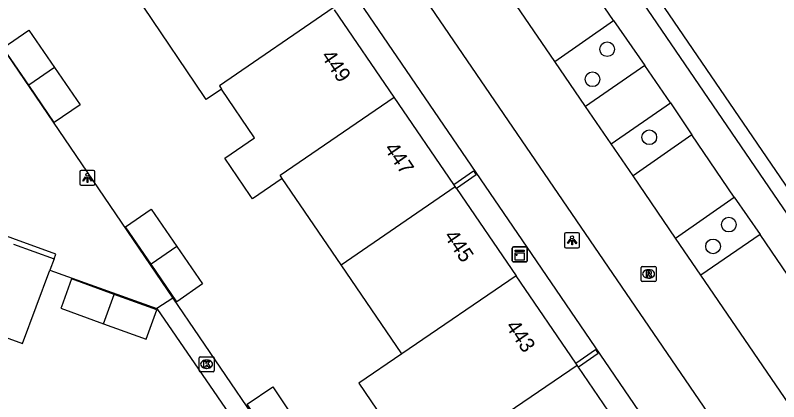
# Model space of a CAD drawing. Extents: x 155275 to 156263, y 382654 to 383635.
# Drawn here: x 155938.1 to 155988.9, y 383447.3 to 383473 of the extents above; entities that cross this region are included whole.
import ezdxf

# ---------------------------------------------------------------- set-up
doc = ezdxf.new("R2010")
doc.units = 0
for name, color, linetype in [('IMGEO_Boom', 7, 'Continuous'), ('IMGEO_Kast', 7, 'Continuous'), ('IMGEO_Kolk', 7, 'Continuous'), ('IMGEO_Lichtpunt', 7, 'Continuous'), ('IMGEO_Muur', 7, 'Continuous'), ('IMGEO_Pand', 7, 'Continuous'), ('IMGEO_Pand_nummerreeks', 7, 'Continuous'), ('IMGEO_Parkeervlak_gesloten', 7, 'Continuous'), ('IMGEO_Rijbaan_lokaal_gesloten', 7, 'Continuous'), ('IMGEO_Rijbaan_lokaal_open', 7, 'Continuous'), ('IMGEO_Rioolput', 7, 'Continuous'), ('IMGEO_Voetpad_gesloten', 7, 'Continuous'), ('IMGEO_Voetpad_open', 7, 'Continuous')]:
    doc.layers.add(name, color=color, linetype=linetype)

msp = doc.modelspace()

# ---------------------------------------------------------------- linework, layer by layer
at = {"layer": 'IMGEO_Boom'}
for centre in [(155977.499, 383470.753), (155976.523, 383468.754), (155980.304, 383464.891), (155985.608, 383459.08), (155984.555, 383457.627)]:
    msp.add_circle(centre, 0.489, dxfattribs=at)
at = {"layer": 'IMGEO_Kast'}
for p, q in [((155971.176, 383456.667), (155971.176, 383457.508)), ((155971.176, 383457.508), (155971.176, 383456.667)), ((155971.251, 383457.592), (155972.092, 383457.592)), ((155972.092, 383457.592), (155971.251, 383457.592)), ((155972.176, 383457.517), (155972.176, 383456.676)), ((155972.176, 383456.676), (155972.176, 383457.517)), ((155972.101, 383456.592), (155971.26, 383456.592)), ((155971.26, 383456.592), (155972.101, 383456.592))]:
    msp.add_line(p, q, dxfattribs=at)
for points in [[(155971.371, 383457.382), (155971.971, 383457.382), (155971.971, 383457.297), (155971.371, 383457.297), (155971.371, 383457.382)], [(155971.371, 383457.207), (155971.971, 383457.207), (155971.971, 383456.718), (155971.371, 383456.718), (155971.371, 383457.207)]]:
    msp.add_lwpolyline(points, dxfattribs=at)
msp.add_circle((155971.455, 383457.056), 0.0377, dxfattribs=at)
for centre, start, end in [((155971.254, 383457.514), 92.4484, 184.2845), ((155971.254, 383457.514), 92.4484, 184.2845), ((155972.098, 383457.514), 2.4484, 94.2845), ((155972.098, 383457.514), 2.4484, 94.2845), ((155971.254, 383456.67), 182.4484, 274.2845), ((155971.254, 383456.67), 182.4484, 274.2845), ((155972.098, 383456.67), 272.4484, 4.2845), ((155972.098, 383456.67), 272.4484, 4.2845)]:
    msp.add_arc(centre, 0.0779, start, end, dxfattribs=at)
at = {"layer": 'IMGEO_Kolk'}
for p, q in [((155950.308, 383449.358), (155950.308, 383450.21)), ((155950.383, 383450.284), (155951.235, 383450.284)), ((155950.796, 383450.064), (155950.821, 383450.064)), ((155951.309, 383450.21), (155951.309, 383449.358)), ((155950.819, 383449.504), (155950.794, 383449.504)), ((155951.235, 383449.284), (155950.383, 383449.284))]:
    msp.add_line(p, q, dxfattribs=at)
for points in [[(155950.308, 383449.358), (155950.308, 383450.21)], [(155950.383, 383450.284), (155951.235, 383450.284)], [(155950.629, 383449.984), (155950.752, 383449.984), (155950.752, 383449.833), (155950.882, 383449.984), (155951.046, 383449.984), (155950.9, 383449.833), (155951.053, 383449.584), (155950.901, 383449.584), (155950.816, 383449.748), (155950.752, 383449.681), (155950.752, 383449.584), (155950.629, 383449.584), (155950.629, 383449.984)], [(155951.309, 383450.21), (155951.309, 383449.358)], [(155951.235, 383449.284), (155950.383, 383449.284)]]:
    msp.add_lwpolyline(points, dxfattribs=at)
for centre, start, end in [((155950.385, 383450.208), 91.552, 178.448), ((155950.385, 383450.208), 91.552, 178.448), ((155951.233, 383450.208), 1.552, 88.448), ((155951.233, 383450.208), 1.552, 88.448), ((155950.385, 383449.36), 181.552, 268.448), ((155950.385, 383449.36), 181.552, 268.448), ((155951.233, 383449.36), 271.552, 358.448), ((155951.233, 383449.36), 271.552, 358.448)]:
    msp.add_arc(centre, 0.0765, start, end, dxfattribs=at)
for centre, major_axis, ratio, start_param, end_param in [((155950.795, 383449.784), (-0.387, 0.002), 0.722429, 4.712389, 7.853982), ((155950.82, 383449.784), (-0.39, 0.002), 0.717154, 1.570796, 4.712389)]:
    msp.add_ellipse(centre, major_axis=major_axis, ratio=ratio, start_param=start_param, end_param=end_param, dxfattribs=at)
at = {"layer": 'IMGEO_Lichtpunt'}
for p, q in [((155942.363, 383462.594), (155942.363, 383461.787)), ((155942.363, 383462.594), (155942.363, 383461.787)), ((155943.265, 383462.689), (155942.457, 383462.689)), ((155943.265, 383462.689), (155942.457, 383462.689)), ((155943.359, 383461.787), (155943.359, 383462.594)), ((155943.359, 383461.787), (155943.359, 383462.594)), ((155942.457, 383461.693), (155943.265, 383461.693)), ((155942.457, 383461.693), (155943.265, 383461.693)), ((155975.562, 383458.53), (155974.754, 383458.53)), ((155975.562, 383458.53), (155974.754, 383458.53)), ((155974.66, 383458.435), (155974.66, 383457.628)), ((155974.66, 383458.435), (155974.66, 383457.628)), ((155975.656, 383457.628), (155975.656, 383458.435)), ((155975.656, 383457.628), (155975.656, 383458.435)), ((155974.754, 383457.534), (155975.562, 383457.534)), ((155974.754, 383457.534), (155975.562, 383457.534))]:
    msp.add_line(p, q, dxfattribs=at)
for points in [[(155942.737, 383462.258), (155942.776, 383462.23), (155942.588, 383461.968), (155942.55, 383461.995), (155942.737, 383462.258)], [(155942.839, 383462.21), (155942.886, 383462.21), (155942.886, 383461.888), (155942.839, 383461.888), (155942.839, 383462.21)], [(155942.949, 383462.23), (155942.987, 383462.257), (155943.174, 383461.995), (155943.135, 383461.967), (155942.949, 383462.23)], [(155975.034, 383458.099), (155975.073, 383458.071), (155974.885, 383457.809), (155974.847, 383457.836), (155975.034, 383458.099)], [(155975.136, 383458.051), (155975.183, 383458.051), (155975.183, 383457.729), (155975.136, 383457.729), (155975.136, 383458.051)], [(155975.246, 383458.071), (155975.284, 383458.098), (155975.471, 383457.836), (155975.432, 383457.808), (155975.246, 383458.071)]]:
    msp.add_lwpolyline(points, dxfattribs=at)
for centre in [(155942.862, 383462.392), (155975.159, 383458.233)]:
    msp.add_circle(centre, 0.0994, dxfattribs=at)
for centre, start, end in [((155942.457, 383462.594), 90, 180), ((155942.457, 383462.594), 90, 180), ((155943.265, 383462.594), 0, 90), ((155943.265, 383462.594), 0, 90), ((155942.457, 383461.787), 180, 270), ((155942.457, 383461.787), 180, 270), ((155943.265, 383461.787), 270, 0), ((155943.265, 383461.787), 270, 360), ((155974.754, 383458.435), 90, 180), ((155974.754, 383458.435), 90, 180), ((155975.562, 383458.435), 0, 90), ((155975.562, 383458.435), 0, 90), ((155974.754, 383457.628), 180, 270), ((155974.754, 383457.628), 180, 270), ((155975.562, 383457.628), 270, 0), ((155975.562, 383457.628), 270, 360)]:
    msp.add_arc(centre, 0.0946, start, end, dxfattribs=at)
at = {"layer": 'IMGEO_Muur'}
for points in [[(155849.008, 383542.715), (155933.682, 383511.885), (155960.607, 383502.077), (156005.367, 383436.549), (156022.591, 383411.367)], [(156024.216, 383410.791), (155961.313, 383502.832), (155948.02, 383507.678), (155879.334, 383532.718), (155874.61, 383534.44), (155872.009, 383535.388), (155860.774, 383539.484)], [(155967.273, 383461.749), (155968.594, 383462.652), (155968.774, 383462.388), (155967.454, 383461.485)], [(155975.403, 383449.857), (155976.724, 383450.76), (155976.904, 383450.496), (155975.583, 383449.594)]]:
    msp.add_lwpolyline(points, dxfattribs=at)
at = {"layer": 'IMGEO_Pand'}
for points in [[(155951.808, 383468.097), (155950.789, 383467.4), (155950.646, 383467.611), (155946.615, 383473.554), (155946.475, 383473.761), (155947.46, 383474.433)], [(155959.238, 383473.502), (155951.664, 383468.309), (155951.808, 383468.097)], [(155963.301, 383467.56), (155959.328, 383473.37)], [(155938.958, 383468.36), (155937.256, 383470.852), (155938.968, 383472.02), (155940.672, 383469.53)], [(155940.672, 383469.53), (155942.372, 383467.046), (155940.659, 383465.868), (155938.958, 383468.36)], [(155940.672, 383469.53), (155938.958, 383468.36)], [(155955.849, 383462.153), (155953.867, 383460.795), (155953.72, 383461.009), (155952.012, 383463.5), (155954.008, 383464.853), (155951.808, 383468.097)], [(155955.849, 383462.153), (155955.704, 383462.366), (155963.301, 383467.56)], [(155967.273, 383461.749), (155963.301, 383467.56)], [(155959.764, 383456.407), (155955.849, 383462.153)], [(155959.764, 383456.407), (155967.364, 383461.617)], [(155967.364, 383461.617), (155967.273, 383461.749)], [(155967.454, 383461.485), (155967.364, 383461.617)], [(155967.454, 383461.485), (155971.429, 383455.671)], [(155947.111, 383456.435), (155945.393, 383458.928), (155947.108, 383460.101), (155948.822, 383457.614)], [(155948.822, 383457.614), (155950.537, 383455.127), (155948.829, 383453.942), (155947.111, 383456.435)], [(155948.822, 383457.614), (155947.111, 383456.435)], [(155963.813, 383450.465), (155959.764, 383456.407)], [(155971.429, 383455.671), (155963.813, 383450.465)], [(155975.403, 383449.857), (155971.429, 383455.671)], [(155944.645, 383454.433), (155941.804, 383455.457), (155941.131, 383453.597), (155941.098, 383453.505), (155943.941, 383452.48)], [(155943.941, 383452.48), (155944.645, 383454.433)], [(155943.941, 383452.48), (155946.784, 383451.455), (155947.488, 383453.408), (155944.645, 383454.433)], [(155963.813, 383450.465), (155960.957, 383448.513), (155964.58, 383443.195)], [(155970.494, 383446), (155970.353, 383446.208), (155975.493, 383449.726)], [(155975.493, 383449.726), (155975.403, 383449.857)], [(155975.583, 383449.594), (155975.493, 383449.726)], [(155980.934, 383441.766), (155978.259, 383445.68), (155975.583, 383449.594)], [(155955.196, 383444.594), (155953.501, 383447.113), (155955.212, 383448.273), (155956.912, 383445.749)]]:
    msp.add_lwpolyline(points, dxfattribs=at)
at = {"layer": 'IMGEO_Parkeervlak_gesloten'}
for points in [[(155974.022, 383469.939), (155977.932, 383472.654)], [(155980.014, 383469.66), (155976.061, 383466.946)], [(155977.774, 383464.454), (155981.711, 383467.178)], [(155983.15, 383465.043), (155979.229, 383462.314)], [(155982.058, 383458.169), (155985.961, 383460.902)], [(155987.693, 383458.424), (155983.746, 383455.707)]]:
    msp.add_lwpolyline(points, dxfattribs=at)
at = {"layer": 'IMGEO_Rijbaan_lokaal_gesloten'}
for points in [[(155848.443, 383557.813), (155839.582, 383533.423), (155873.88, 383520.938), (155953.014, 383492.142), (155990.266, 383437.67), (156009.401, 383409.628), (156027.144, 383383.663), (156049.518, 383350.943)], [(155974.022, 383469.939), (155969.78, 383476.14)], [(155976.061, 383466.946), (155974.022, 383469.939)], [(155977.774, 383464.454), (155976.061, 383466.946)], [(155979.229, 383462.314), (155977.774, 383464.454)], [(155982.058, 383458.169), (155979.229, 383462.314)], [(155983.746, 383455.707), (155982.058, 383458.169)], [(155990.809, 383445.385), (155983.746, 383455.707)]]:
    msp.add_lwpolyline(points, dxfattribs=at)
at = {"layer": 'IMGEO_Rijbaan_lokaal_open'}
for points in [[(155936.618, 383471.556), (155936.732, 383471.515), (155948.552, 383454.18)], [(155940.651, 383456.789), (155940.77, 383457.099), (155908.966, 383468.672), (155908.851, 383468.359)], [(155937.939, 383457.775), (155940.651, 383456.789)], [(155940.651, 383456.789), (155940.371, 383456.042)], [(155940.371, 383456.042), (155947.49, 383453.485)], [(155948.552, 383454.18), (155947.49, 383453.485)]]:
    msp.add_lwpolyline(points, dxfattribs=at)
at = {"layer": 'IMGEO_Rioolput'}
for p, q in [((155979.759, 383455.367), (155979.759, 383456.219)), ((155979.834, 383456.293), (155980.686, 383456.293)), ((155980.247, 383456.073), (155980.272, 383456.073)), ((155980.76, 383456.219), (155980.76, 383455.367)), ((155980.27, 383455.513), (155980.245, 383455.513)), ((155980.686, 383455.293), (155979.834, 383455.293))]:
    msp.add_line(p, q, dxfattribs=at)
for points in [[(155979.759, 383455.367), (155979.759, 383456.219)], [(155979.834, 383456.293), (155980.686, 383456.293)], [(155980.348, 383455.991), (155980.096, 383455.993), (155980.096, 383455.593)], [(155980.76, 383456.219), (155980.76, 383455.367)], [(155980.096, 383455.593), (155980.22, 383455.593), (155980.22, 383455.755), (155980.231, 383455.755)], [(155980.274, 383455.912), (155980.22, 383455.912), (155980.22, 383455.831)], [(155980.22, 383455.831), (155980.272, 383455.831)], [(155980.278, 383455.726), (155980.349, 383455.593), (155980.489, 383455.593), (155980.424, 383455.719)], [(155980.686, 383455.293), (155979.834, 383455.293)]]:
    msp.add_lwpolyline(points, dxfattribs=at)
for centre, radius, start, end in [((155979.836, 383456.217), 0.0765, 91.552, 178.448), ((155979.836, 383456.217), 0.0765, 91.552, 178.448), ((155980.347, 383455.881), 0.109, 350.3612, 89.416), ((155980.684, 383456.217), 0.0765, 1.552, 88.448), ((155980.684, 383456.217), 0.0765, 1.552, 88.448), ((155980.23, 383455.702), 0.0533, 26.0293, 88.6989), ((155980.256, 383456.02), 0.19, 274.7715, 282.9687), ((155980.28, 383455.816), 0.0964, 77.0061, 93.1865), ((155980.294, 383455.873), 0.0378, 276.6634, 79.6772), ((155980.345, 383455.881), 0.112, 277.5842, 350.9817), ((155980.329, 383455.666), 0.108, 29.5134, 73.7905), ((155979.836, 383455.369), 0.0765, 181.552, 268.448), ((155979.836, 383455.369), 0.0765, 181.552, 268.448), ((155980.684, 383455.369), 0.0765, 271.552, 358.448), ((155980.684, 383455.369), 0.0765, 271.552, 358.448)]:
    msp.add_arc(centre, radius, start, end, dxfattribs=at)
for centre, major_axis, ratio, start_param, end_param in [((155980.246, 383455.793), (-0.387, 0.002), 0.722429, 4.712389, 7.853982), ((155980.271, 383455.793), (-0.39, 0.002), 0.717154, 1.570796, 4.712389)]:
    msp.add_ellipse(centre, major_axis=major_axis, ratio=ratio, start_param=start_param, end_param=end_param, dxfattribs=at)
at = {"layer": 'IMGEO_Voetpad_gesloten'}
for points in [[(155977.932, 383472.654), (155973.712, 383478.848)], [(155977.932, 383472.654), (155980.014, 383469.66)], [(155981.711, 383467.178), (155980.014, 383469.66)], [(155981.711, 383467.178), (155983.15, 383465.043)], [(155985.961, 383460.902), (155983.15, 383465.043)], [(155985.961, 383460.902), (155987.693, 383458.424)], [(155994.734, 383448.083), (155987.693, 383458.424)]]:
    msp.add_lwpolyline(points, dxfattribs=at)
at = {"layer": 'IMGEO_Voetpad_open'}
for points in [[(155919.942, 383500.247), (155919.972, 383500.328), (155950.508, 383489.236), (155972.138, 383457.579), (155987.402, 383435.238), (155987.465, 383435.146)], [(155906.778, 383462.736), (155938.547, 383451.167), (155940.371, 383456.042)], [(155948.552, 383454.18), (155959.086, 383438.731), (155958.599, 383437.365), (155958.015, 383437.573), (155955.843, 383431.479)], [(155947.49, 383453.485), (155957.088, 383439.544), (155955.363, 383434.854)]]:
    msp.add_lwpolyline(points, dxfattribs=at)

# ---------------------------------------------------------------- texts
at = {"layer": 'IMGEO_Pand_nummerreeks'}
for s, rotation, p in [('449', 304.3601, (155958.404, 383470.292)), ('447', 304.3601, (155962.611, 383464.139)), ('445', 304.3543, (155966.597, 383458.309)), ('443', 304.3543, (155970.699, 383452.309))]:
    msp.add_text(s, height=1, rotation=rotation, dxfattribs=at).set_placement(p)

doc.saveas('drawing.dxf')
